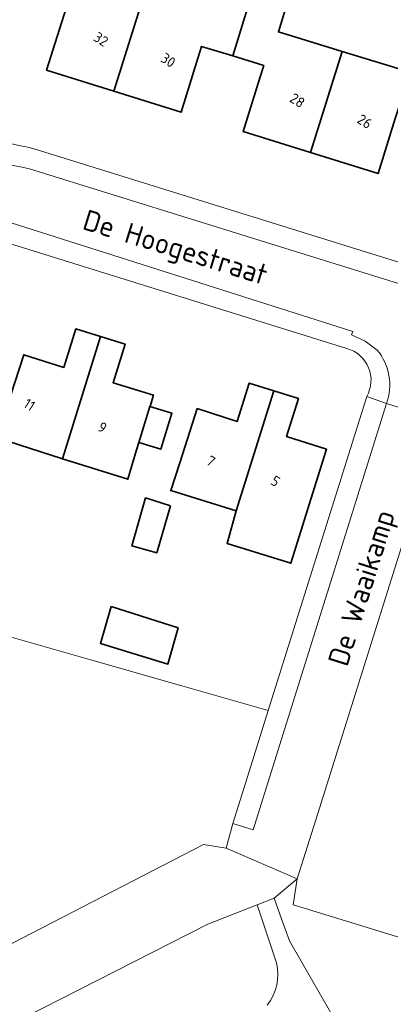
# Model space of a CAD drawing. Extents: x 184422 to 188298, y 343471 to 350189.
# Tile 376 of 513: x 187228 to 187260, y 348715 to 348801. Entities that reach past the tile are written whole.
import ezdxf
from ezdxf.enums import TextEntityAlignment as Align

# ---------------------------------------------------------------- set-up
doc = ezdxf.new("R2010")
doc.units = 0
for name, color, linetype, lineweight in [('B-WA-OG-TERREIN_CULTUURSCHEIDING-GV', 252, 'Continuous', 18), ('B-WA-OG-TERREIN_ERF-GV', 252, 'Continuous', 18), ('B-WA-OG-TOPOGRAFIE-T18', 252, 'Continuous', 18), ('B-WA-VH-ONVERHARD-GV', 252, 'Continuous', 18), ('B-WA-VH-VERHARDING_HALFVERHARDING_GRIND-GV', 252, 'Continuous', 18), ('B-WA-VH-VERHARDING_STRAATBAKSTEEN-GV', 252, 'Continuous', 18), ('B-WE-OG-BEBOUWING-GV', 250, 'Continuous', 35), ('B-WE-OG-BEBOUWING-T18', 10, 'Continuous', 18)]:
    doc.layers.add(name, color=color, linetype=linetype, lineweight=lineweight)
doc.styles.add('NLCS-ISO-M1000-T18', font='NLCS-ISO.ttf', dxfattribs={"height": 1.8})
doc.styles.add('NLCS-ISO-M500-T18', font='NLCS-ISO.ttf', dxfattribs={"height": 0.9})

msp = doc.modelspace()

# ---------------------------------------------------------------- linework, layer by layer
at = {"layer": 'B-WA-OG-TERREIN_CULTUURSCHEIDING-GV', "flags": 128}
for points in [[(187325.651, 348712.808), (187317.862, 348715.227), (187317.067, 348715.472), (187315.398, 348715.97), (187310.622, 348717.434), (187310.588, 348717.324), (187283.016, 348725.979), (187279.48, 348715.122), (187252.37, 348723.434), (187251.39, 348723.73), (187251.746, 348725.994), (187249.734, 348724.289), (187250.407, 348722.421), (187250.408, 348722.418), (187251.067, 348720.588), (187254.671, 348714.292)], [(187325.651, 348712.808), (187317.862, 348715.227), (187317.067, 348715.472), (187315.398, 348715.97), (187310.622, 348717.434), (187310.588, 348717.324), (187283.016, 348725.979), (187279.48, 348715.122), (187252.37, 348723.434), (187251.39, 348723.73), (187251.746, 348725.994), (187249.734, 348724.289), (187250.407, 348722.421), (187250.408, 348722.418), (187251.067, 348720.588), (187254.671, 348714.292)], [(187325.651, 348712.808), (187317.862, 348715.227), (187317.067, 348715.472), (187315.398, 348715.97), (187310.622, 348717.434), (187310.588, 348717.324), (187283.016, 348725.979), (187279.48, 348715.122), (187252.37, 348723.434), (187251.39, 348723.73), (187251.746, 348725.994), (187249.734, 348724.289), (187250.407, 348722.421), (187250.408, 348722.418), (187251.067, 348720.588), (187254.671, 348714.292)], [(187249.938, 348718.661), (187248.258, 348723.711), (187243.949, 348722.046), (187199.074, 348699.22)], [(187249.938, 348718.661), (187248.258, 348723.711), (187243.949, 348722.046), (187199.074, 348699.22)], [(187249.938, 348718.661), (187248.258, 348723.711), (187243.949, 348722.046), (187199.074, 348699.22)]]:
    msp.add_lwpolyline(points, dxfattribs=at)
at = {"layer": 'B-WA-OG-TERREIN_CULTUURSCHEIDING-GV'}
msp.add_lwpolyline([(187249.124, 348714.967, 0.234903), (187249.938, 348718.661)], format="xyb", dxfattribs=at)
msp.add_lwpolyline([(187249.124, 348714.967, 0.234903), (187249.938, 348718.661)], format="xyb", dxfattribs=at)
msp.add_lwpolyline([(187249.124, 348714.967, 0.234903), (187249.938, 348718.661)], format="xyb", dxfattribs=at)
at = {"layer": 'B-WA-OG-TERREIN_ERF-GV', "flags": 128}
for points in [[(187251.029, 348802.873), (187250.109, 348799.866), (187255.672, 348798.163), (187261.315, 348796.436)], [(187251.029, 348802.873), (187250.109, 348799.866), (187255.672, 348798.163), (187261.315, 348796.436)], [(187251.029, 348802.873), (187250.109, 348799.866), (187255.672, 348798.163), (187261.315, 348796.436)], [(187260.3, 348792.303), (187258.805, 348787.504), (187252.922, 348789.337), (187247.04, 348791.17), (187248.527, 348795.944), (187248.833, 348796.926), (187246.122, 348797.766), (187243.41, 348798.607), (187243.113, 348797.654), (187241.616, 348792.858), (187235.748, 348794.69), (187229.881, 348796.521), (187231.371, 348801.294)], [(187260.3, 348792.303), (187258.805, 348787.504), (187252.922, 348789.337), (187247.04, 348791.17), (187248.527, 348795.944), (187248.833, 348796.926), (187246.122, 348797.766), (187243.41, 348798.607), (187243.113, 348797.654), (187241.616, 348792.858), (187235.748, 348794.69), (187229.881, 348796.521), (187231.371, 348801.294)], [(187260.3, 348792.303), (187258.805, 348787.504), (187252.922, 348789.337), (187247.04, 348791.17), (187248.527, 348795.944), (187248.833, 348796.926), (187246.122, 348797.766), (187243.41, 348798.607), (187243.113, 348797.654), (187241.616, 348792.858), (187235.748, 348794.69), (187229.881, 348796.521), (187231.371, 348801.294)], [(187228.87, 348789.636), (187272.853, 348775.982), (187379.954, 348742.636), (187380.845, 348742.359)], [(187228.87, 348789.636), (187272.853, 348775.982), (187379.954, 348742.636), (187380.845, 348742.359)], [(187228.87, 348789.636), (187272.853, 348775.982), (187379.954, 348742.636), (187380.845, 348742.359)], [(187256.088, 348772.25), (187226.551, 348781.435)], [(187256.088, 348772.25), (187226.551, 348781.435)], [(187256.088, 348772.25), (187226.551, 348781.435)], [(187162.804, 348701.887), (187164.178, 348706.069), (187165.474, 348710.244), (187176.211, 348716.986), (187176.48, 348717.148), (187183.015, 348721.087), (187182.084, 348722.864), (187189.178, 348726.798), (187196.306, 348730.752), (187203.43, 348734.702), (187210.273, 348738.498), (187217.245, 348742.364), (187224.166, 348746.203), (187225.53, 348746.96), (187226.099, 348747.275), (187227.316, 348746.927), (187234.036, 348745.007), (187241.67, 348742.826), (187249.222, 348740.668), (187257.811, 348768.061)], [(187162.804, 348701.887), (187164.178, 348706.069), (187165.474, 348710.244), (187176.211, 348716.986), (187176.48, 348717.148), (187183.015, 348721.087), (187182.084, 348722.864), (187189.178, 348726.798), (187196.306, 348730.752), (187203.43, 348734.702), (187210.273, 348738.498), (187217.245, 348742.364), (187224.166, 348746.203), (187225.53, 348746.96), (187226.099, 348747.275), (187227.316, 348746.927), (187234.036, 348745.007), (187241.67, 348742.826), (187249.222, 348740.668), (187257.811, 348768.061)], [(187162.804, 348701.887), (187164.178, 348706.069), (187165.474, 348710.244), (187176.211, 348716.986), (187176.48, 348717.148), (187183.015, 348721.087), (187182.084, 348722.864), (187189.178, 348726.798), (187196.306, 348730.752), (187203.43, 348734.702), (187210.273, 348738.498), (187217.245, 348742.364), (187224.166, 348746.203), (187225.53, 348746.96), (187226.099, 348747.275), (187227.316, 348746.927), (187234.036, 348745.007), (187241.67, 348742.826), (187249.222, 348740.668), (187257.811, 348768.061)], [(187265.139, 348765.675), (187263.222, 348759.817), (187262.449, 348760.048), (187253.561, 348731.683)], [(187265.139, 348765.675), (187263.222, 348759.817), (187262.449, 348760.048), (187253.561, 348731.683)], [(187265.139, 348765.675), (187263.222, 348759.817), (187262.449, 348760.048), (187253.561, 348731.683)], [(187253.561, 348731.683), (187251.746, 348725.994), (187251.39, 348723.73), (187252.37, 348723.434), (187279.48, 348715.122), (187283.016, 348725.979), (187310.588, 348717.324), (187310.622, 348717.434), (187318.68, 348743.391), (187317.897, 348743.582), (187319.375, 348748.588)], [(187253.561, 348731.683), (187251.746, 348725.994), (187251.39, 348723.73), (187252.37, 348723.434), (187279.48, 348715.122), (187283.016, 348725.979), (187310.588, 348717.324), (187310.622, 348717.434), (187318.68, 348743.391), (187317.897, 348743.582), (187319.375, 348748.588)], [(187253.561, 348731.683), (187251.746, 348725.994), (187251.39, 348723.73), (187252.37, 348723.434), (187279.48, 348715.122), (187283.016, 348725.979), (187310.588, 348717.324), (187310.622, 348717.434), (187318.68, 348743.391), (187317.897, 348743.582), (187319.375, 348748.588)]]:
    msp.add_lwpolyline(points, dxfattribs=at)
at = {"layer": 'B-WA-OG-TERREIN_ERF-GV'}
for points in [[(187218.61, 348789.737, -0.130506), (187228.87, 348789.636)], [(187218.61, 348789.737, -0.130506), (187228.87, 348789.636)], [(187218.61, 348789.737, -0.130506), (187228.87, 348789.636)], [(187257.811, 348768.061, 0.490958), (187256.088, 348772.25)], [(187257.811, 348768.061, 0.490958), (187256.088, 348772.25)], [(187257.811, 348768.061, 0.490958), (187256.088, 348772.25)]]:
    msp.add_lwpolyline(points, format="xyb", dxfattribs=at)
at = {"layer": 'B-WA-OG-TERREIN_ERF-GV', "flags": 128}
for points in [[(187231.259, 348762.628), (187225.561, 348764.449), (187226.36, 348766.949), (187227.882, 348771.712), (187231.374, 348770.596), (187232.43, 348773.959), (187234.581, 348773.289), (187236.728, 348772.62), (187235.679, 348769.261), (187239.199, 348768.185), (187238.904, 348767.219), (187238.9, 348767.206), (187237.935, 348764.049), (187237.737, 348763.403), (187236.957, 348760.852)], [(187231.259, 348762.628), (187225.561, 348764.449), (187226.36, 348766.949), (187227.882, 348771.712), (187231.374, 348770.596), (187232.43, 348773.959), (187234.581, 348773.289), (187236.728, 348772.62), (187235.679, 348769.261), (187239.199, 348768.185), (187238.904, 348767.219), (187238.9, 348767.206), (187237.935, 348764.049), (187237.737, 348763.403), (187236.957, 348760.852)], [(187231.259, 348762.628), (187225.561, 348764.449), (187226.36, 348766.949), (187227.882, 348771.712), (187231.374, 348770.596), (187232.43, 348773.959), (187234.581, 348773.289), (187236.728, 348772.62), (187235.679, 348769.261), (187239.199, 348768.185), (187238.904, 348767.219), (187238.9, 348767.206), (187237.935, 348764.049), (187237.737, 348763.403), (187236.957, 348760.852)], [(187252.078, 348756.314), (187251.181, 348753.513), (187245.623, 348755.249), (187246.416, 348758.078), (187240.717, 348759.852), (187241.504, 348762.285), (187243.031, 348767.013), (187246.517, 348765.887), (187247.562, 348769.238), (187249.714, 348768.567), (187251.853, 348767.9), (187250.819, 348764.569), (187254.306, 348763.469)], [(187252.078, 348756.314), (187251.181, 348753.513), (187245.623, 348755.249), (187246.416, 348758.078), (187240.717, 348759.852), (187241.504, 348762.285), (187243.031, 348767.013), (187246.517, 348765.887), (187247.562, 348769.238), (187249.714, 348768.567), (187251.853, 348767.9), (187250.819, 348764.569), (187254.306, 348763.469)], [(187252.078, 348756.314), (187251.181, 348753.513), (187245.623, 348755.249), (187246.416, 348758.078), (187240.717, 348759.852), (187241.504, 348762.285), (187243.031, 348767.013), (187246.517, 348765.887), (187247.562, 348769.238), (187249.714, 348768.567), (187251.853, 348767.9), (187250.819, 348764.569), (187254.306, 348763.469)]]:
    msp.add_lwpolyline(points, close=True, dxfattribs=at)
at = {"layer": 'B-WA-VH-ONVERHARD-GV', "flags": 128}
for points in [[(187247.412, 348734.896), (187249.222, 348740.668), (187241.67, 348742.826), (187234.036, 348745.007), (187227.316, 348746.927), (187226.099, 348747.275), (187225.53, 348746.96), (187224.166, 348746.203), (187217.245, 348742.364), (187210.273, 348738.498), (187203.43, 348734.702), (187196.306, 348730.752), (187189.178, 348726.798), (187182.084, 348722.864), (187183.015, 348721.087), (187176.48, 348717.148), (187176.211, 348716.986), (187165.474, 348710.244), (187164.178, 348706.069), (187162.804, 348701.887)], [(187247.412, 348734.896), (187249.222, 348740.668), (187241.67, 348742.826), (187234.036, 348745.007), (187227.316, 348746.927), (187226.099, 348747.275), (187225.53, 348746.96), (187224.166, 348746.203), (187217.245, 348742.364), (187210.273, 348738.498), (187203.43, 348734.702), (187196.306, 348730.752), (187189.178, 348726.798), (187182.084, 348722.864), (187183.015, 348721.087), (187176.48, 348717.148), (187176.211, 348716.986), (187165.474, 348710.244), (187164.178, 348706.069), (187162.804, 348701.887)], [(187247.412, 348734.896), (187249.222, 348740.668), (187241.67, 348742.826), (187234.036, 348745.007), (187227.316, 348746.927), (187226.099, 348747.275), (187225.53, 348746.96), (187224.166, 348746.203), (187217.245, 348742.364), (187210.273, 348738.498), (187203.43, 348734.702), (187196.306, 348730.752), (187189.178, 348726.798), (187182.084, 348722.864), (187183.015, 348721.087), (187176.48, 348717.148), (187176.211, 348716.986), (187165.474, 348710.244), (187164.178, 348706.069), (187162.804, 348701.887)], [(187196.122, 348704.504), (187243.586, 348728.991), (187245.536, 348728.665), (187246.134, 348730.808), (187247.412, 348734.896)], [(187196.122, 348704.504), (187243.586, 348728.991), (187245.536, 348728.665), (187246.134, 348730.808), (187247.412, 348734.896)], [(187196.122, 348704.504), (187243.586, 348728.991), (187245.536, 348728.665), (187246.134, 348730.808), (187247.412, 348734.896)]]:
    msp.add_lwpolyline(points, dxfattribs=at)
at = {"layer": 'B-WA-VH-VERHARDING_HALFVERHARDING_GRIND-GV', "flags": 128}
for points in [[(187199.074, 348699.22), (187243.949, 348722.046), (187248.258, 348723.711), (187249.734, 348724.289), (187251.746, 348725.994), (187245.536, 348728.665), (187243.586, 348728.991), (187196.122, 348704.504)], [(187199.074, 348699.22), (187243.949, 348722.046), (187248.258, 348723.711), (187249.734, 348724.289), (187251.746, 348725.994), (187245.536, 348728.665), (187243.586, 348728.991), (187196.122, 348704.504)], [(187199.074, 348699.22), (187243.949, 348722.046), (187248.258, 348723.711), (187249.734, 348724.289), (187251.746, 348725.994), (187245.536, 348728.665), (187243.586, 348728.991), (187196.122, 348704.504)], [(187254.671, 348714.292), (187251.067, 348720.588), (187250.408, 348722.418), (187250.407, 348722.421), (187249.734, 348724.289), (187248.258, 348723.711), (187249.938, 348718.661)], [(187254.671, 348714.292), (187251.067, 348720.588), (187250.408, 348722.418), (187250.407, 348722.421), (187249.734, 348724.289), (187248.258, 348723.711), (187249.938, 348718.661)], [(187254.671, 348714.292), (187251.067, 348720.588), (187250.408, 348722.418), (187250.407, 348722.421), (187249.734, 348724.289), (187248.258, 348723.711), (187249.938, 348718.661)]]:
    msp.add_lwpolyline(points, dxfattribs=at)
at = {"layer": 'B-WA-VH-VERHARDING_HALFVERHARDING_GRIND-GV'}
msp.add_lwpolyline([(187249.938, 348718.661, -0.234903), (187249.124, 348714.967)], format="xyb", dxfattribs=at)
msp.add_lwpolyline([(187249.938, 348718.661, -0.234903), (187249.124, 348714.967)], format="xyb", dxfattribs=at)
msp.add_lwpolyline([(187249.938, 348718.661, -0.234903), (187249.124, 348714.967)], format="xyb", dxfattribs=at)
at = {"layer": 'B-WA-VH-VERHARDING_STRAATBAKSTEEN-GV'}
for points in [[(187228.87, 348789.636, 0.130506), (187218.61, 348789.737)], [(187228.87, 348789.636, 0.130506), (187218.61, 348789.737)], [(187228.87, 348789.636, 0.130506), (187218.61, 348789.737)], [(187228.396, 348787.913, 0.181405), (187215.612, 348786.572)], [(187215.612, 348786.572, -0.181405), (187228.396, 348787.913)], [(187228.396, 348787.913, 0.181405), (187215.612, 348786.572)], [(187215.612, 348786.572, -0.181405), (187228.396, 348787.913)], [(187228.396, 348787.913, 0.181405), (187215.612, 348786.572)], [(187215.612, 348786.572, -0.181405), (187228.396, 348787.913)], [(187256.088, 348772.25, -0.490958), (187257.811, 348768.061)], [(187256.088, 348772.25, -0.490958), (187257.811, 348768.061)], [(187256.088, 348772.25, -0.490958), (187257.811, 348768.061)], [(187258.73, 348772.109, -0.267681), (187259.539, 348767.444)], [(187259.539, 348767.444, 0.267681), (187258.73, 348772.109)], [(187258.73, 348772.109, -0.267681), (187259.539, 348767.444)], [(187259.539, 348767.444, 0.267681), (187258.73, 348772.109)], [(187258.73, 348772.109, -0.267681), (187259.539, 348767.444)], [(187259.539, 348767.444, 0.267681), (187258.73, 348772.109)]]:
    msp.add_lwpolyline(points, format="xyb", dxfattribs=at)
at = {"layer": 'B-WA-VH-VERHARDING_STRAATBAKSTEEN-GV', "flags": 128}
for points in [[(187228.396, 348787.913), (187272.191, 348774.309), (187272.853, 348775.982), (187228.87, 348789.636)], [(187228.396, 348787.913), (187272.191, 348774.309), (187272.853, 348775.982), (187228.87, 348789.636)], [(187228.396, 348787.913), (187272.191, 348774.309), (187272.853, 348775.982), (187228.87, 348789.636)], [(187270.442, 348769.491), (187272.191, 348774.309), (187228.396, 348787.913)], [(187270.442, 348769.491), (187272.191, 348774.309), (187228.396, 348787.913)], [(187270.442, 348769.491), (187272.191, 348774.309), (187228.396, 348787.913)], [(187226.801, 348783.2), (187256.599, 348773.738), (187256.49, 348773.439), (187257.672, 348772.878), (187258.73, 348772.109)], [(187258.73, 348772.109), (187257.672, 348772.878), (187256.49, 348773.439), (187256.599, 348773.738), (187226.801, 348783.2)], [(187226.801, 348783.2), (187256.599, 348773.738), (187256.49, 348773.439), (187257.672, 348772.878), (187258.73, 348772.109)], [(187258.73, 348772.109), (187257.672, 348772.878), (187256.49, 348773.439), (187256.599, 348773.738), (187226.801, 348783.2)], [(187226.801, 348783.2), (187256.599, 348773.738), (187256.49, 348773.439), (187257.672, 348772.878), (187258.73, 348772.109)], [(187258.73, 348772.109), (187257.672, 348772.878), (187256.49, 348773.439), (187256.599, 348773.738), (187226.801, 348783.2)], [(187226.551, 348781.435), (187256.088, 348772.25)], [(187226.551, 348781.435), (187256.088, 348772.25)], [(187226.551, 348781.435), (187256.088, 348772.25)], [(187257.811, 348768.061), (187259.539, 348767.444)], [(187257.811, 348768.061), (187259.539, 348767.444)], [(187257.811, 348768.061), (187259.539, 348767.444)], [(187259.539, 348767.444), (187264.287, 348765.968)], [(187259.539, 348767.444), (187264.287, 348765.968)], [(187259.539, 348767.444), (187264.287, 348765.968)]]:
    msp.add_lwpolyline(points, dxfattribs=at)
for points in [[(187259.539, 348767.444), (187257.811, 348768.061), (187249.222, 348740.668), (187247.412, 348734.896), (187246.134, 348730.808), (187247.896, 348730.264), (187249.183, 348734.356)], [(187259.539, 348767.444), (187257.811, 348768.061), (187249.222, 348740.668), (187247.412, 348734.896), (187246.134, 348730.808), (187247.896, 348730.264), (187249.183, 348734.356)], [(187259.539, 348767.444), (187257.811, 348768.061), (187249.222, 348740.668), (187247.412, 348734.896), (187246.134, 348730.808), (187247.896, 348730.264), (187249.183, 348734.356)], [(187264.287, 348765.968), (187259.539, 348767.444), (187249.183, 348734.356), (187247.896, 348730.264), (187246.134, 348730.808), (187245.536, 348728.665), (187251.746, 348725.994), (187253.561, 348731.683), (187262.449, 348760.048)], [(187264.287, 348765.968), (187259.539, 348767.444), (187249.183, 348734.356), (187247.896, 348730.264), (187246.134, 348730.808), (187245.536, 348728.665), (187251.746, 348725.994), (187253.561, 348731.683), (187262.449, 348760.048)], [(187264.287, 348765.968), (187259.539, 348767.444), (187249.183, 348734.356), (187247.896, 348730.264), (187246.134, 348730.808), (187245.536, 348728.665), (187251.746, 348725.994), (187253.561, 348731.683), (187262.449, 348760.048)]]:
    msp.add_lwpolyline(points, close=True, dxfattribs=at)
at = {"layer": 'B-WE-OG-BEBOUWING-GV', "flags": 128}
for points in [[(187231.371, 348801.294), (187229.881, 348796.521), (187235.748, 348794.69), (187238.502, 348803.512), (187232.963, 348805.216), (187234.745, 348810.929), (187231.935, 348811.731), (187231.065, 348808.978), (187230.78, 348809.054), (187229.046, 348803.175), (187231.693, 348802.324)], [(187231.371, 348801.294), (187229.881, 348796.521), (187235.748, 348794.69), (187238.502, 348803.512), (187232.963, 348805.216), (187234.745, 348810.929), (187231.935, 348811.731), (187231.065, 348808.978), (187230.78, 348809.054), (187229.046, 348803.175), (187231.693, 348802.324)], [(187231.371, 348801.294), (187229.881, 348796.521), (187235.748, 348794.69), (187238.502, 348803.512), (187232.963, 348805.216), (187234.745, 348810.929), (187231.935, 348811.731), (187231.065, 348808.978), (187230.78, 348809.054), (187229.046, 348803.175), (187231.693, 348802.324)], [(187235.748, 348794.69), (187241.616, 348792.858), (187243.113, 348797.654), (187243.41, 348798.607), (187246.122, 348797.766), (187247.995, 348803.853), (187245.011, 348804.817), (187244.104, 348801.788), (187238.502, 348803.512)], [(187235.748, 348794.69), (187241.616, 348792.858), (187243.113, 348797.654), (187243.41, 348798.607), (187246.122, 348797.766), (187247.995, 348803.853), (187245.011, 348804.817), (187244.104, 348801.788), (187238.502, 348803.512)], [(187235.748, 348794.69), (187241.616, 348792.858), (187243.113, 348797.654), (187243.41, 348798.607), (187246.122, 348797.766), (187247.995, 348803.853), (187245.011, 348804.817), (187244.104, 348801.788), (187238.502, 348803.512)], [(187248.527, 348795.944), (187247.04, 348791.17), (187252.922, 348789.337), (187255.672, 348798.163), (187250.109, 348799.866), (187251.029, 348802.873), (187247.995, 348803.853), (187246.122, 348797.766), (187248.833, 348796.926)], [(187248.527, 348795.944), (187247.04, 348791.17), (187252.922, 348789.337), (187255.672, 348798.163), (187250.109, 348799.866), (187251.029, 348802.873), (187247.995, 348803.853), (187246.122, 348797.766), (187248.833, 348796.926)], [(187248.527, 348795.944), (187247.04, 348791.17), (187252.922, 348789.337), (187255.672, 348798.163), (187250.109, 348799.866), (187251.029, 348802.873), (187247.995, 348803.853), (187246.122, 348797.766), (187248.833, 348796.926)], [(187263.316, 348792.436), (187265.151, 348798.401), (187262.318, 348799.37), (187261.315, 348796.436), (187255.672, 348798.163), (187252.922, 348789.337), (187258.805, 348787.504), (187260.3, 348792.303), (187260.603, 348793.277)], [(187263.316, 348792.436), (187265.151, 348798.401), (187262.318, 348799.37), (187261.315, 348796.436), (187255.672, 348798.163), (187252.922, 348789.337), (187258.805, 348787.504), (187260.3, 348792.303), (187260.603, 348793.277)], [(187263.316, 348792.436), (187265.151, 348798.401), (187262.318, 348799.37), (187261.315, 348796.436), (187255.672, 348798.163), (187252.922, 348789.337), (187258.805, 348787.504), (187260.3, 348792.303), (187260.603, 348793.277)], [(187231.259, 348762.628), (187234.581, 348773.289), (187232.43, 348773.959), (187231.374, 348770.596), (187227.882, 348771.712), (187226.36, 348766.949), (187225.561, 348764.449)], [(187231.259, 348762.628), (187234.581, 348773.289), (187232.43, 348773.959), (187231.374, 348770.596), (187227.882, 348771.712), (187226.36, 348766.949), (187225.561, 348764.449)], [(187231.259, 348762.628), (187234.581, 348773.289), (187232.43, 348773.959), (187231.374, 348770.596), (187227.882, 348771.712), (187226.36, 348766.949), (187225.561, 348764.449)], [(187234.581, 348773.289), (187231.259, 348762.628), (187236.957, 348760.852), (187237.737, 348763.403), (187237.935, 348764.049), (187238.9, 348767.206), (187238.904, 348767.219), (187239.199, 348768.185), (187235.679, 348769.261), (187236.728, 348772.62)], [(187234.581, 348773.289), (187231.259, 348762.628), (187236.957, 348760.852), (187237.737, 348763.403), (187237.935, 348764.049), (187238.9, 348767.206), (187238.904, 348767.219), (187239.199, 348768.185), (187235.679, 348769.261), (187236.728, 348772.62)], [(187234.581, 348773.289), (187231.259, 348762.628), (187236.957, 348760.852), (187237.737, 348763.403), (187237.935, 348764.049), (187238.9, 348767.206), (187238.904, 348767.219), (187239.199, 348768.185), (187235.679, 348769.261), (187236.728, 348772.62)], [(187246.416, 348758.078), (187249.714, 348768.567), (187247.562, 348769.238), (187246.517, 348765.887), (187243.031, 348767.013), (187241.504, 348762.285), (187240.717, 348759.852)], [(187246.416, 348758.078), (187249.714, 348768.567), (187247.562, 348769.238), (187246.517, 348765.887), (187243.031, 348767.013), (187241.504, 348762.285), (187240.717, 348759.852)], [(187246.416, 348758.078), (187249.714, 348768.567), (187247.562, 348769.238), (187246.517, 348765.887), (187243.031, 348767.013), (187241.504, 348762.285), (187240.717, 348759.852)], [(187249.714, 348768.567), (187246.416, 348758.078), (187245.623, 348755.249), (187251.181, 348753.513), (187252.078, 348756.314), (187254.306, 348763.469), (187250.819, 348764.569), (187251.853, 348767.9)], [(187249.714, 348768.567), (187246.416, 348758.078), (187245.623, 348755.249), (187251.181, 348753.513), (187252.078, 348756.314), (187254.306, 348763.469), (187250.819, 348764.569), (187251.853, 348767.9)], [(187249.714, 348768.567), (187246.416, 348758.078), (187245.623, 348755.249), (187251.181, 348753.513), (187252.078, 348756.314), (187254.306, 348763.469), (187250.819, 348764.569), (187251.853, 348767.9)], [(187238.9, 348767.206), (187237.935, 348764.049), (187239.847, 348763.464), (187240.813, 348766.621)], [(187238.9, 348767.206), (187237.935, 348764.049), (187239.847, 348763.464), (187240.813, 348766.621)], [(187238.9, 348767.206), (187237.935, 348764.049), (187239.847, 348763.464), (187240.813, 348766.621)], [(187240.678, 348758.519), (187238.514, 348759.211), (187237.322, 348755.029), (187239.491, 348754.429)], [(187240.678, 348758.519), (187238.514, 348759.211), (187237.322, 348755.029), (187239.491, 348754.429)], [(187240.678, 348758.519), (187238.514, 348759.211), (187237.322, 348755.029), (187239.491, 348754.429)], [(187235.52, 348749.738), (187234.583, 348746.531), (187240.468, 348744.721), (187241.356, 348747.879)], [(187235.52, 348749.738), (187234.583, 348746.531), (187240.468, 348744.721), (187241.356, 348747.879)], [(187235.52, 348749.738), (187234.583, 348746.531), (187240.468, 348744.721), (187241.356, 348747.879)]]:
    msp.add_lwpolyline(points, close=True, dxfattribs=at)

# ---------------------------------------------------------------- texts
at = {"layer": 'B-WA-OG-TOPOGRAFIE-T18', "style": 'NLCS-ISO-M1000-T18'}
for s, rotation, p in [('De Hoogestraat', 342.8, (187241.046, 348780.832)), ('De Hoogestraat', 342.8, (187241.046, 348780.832)), ('De Hoogestraat', 342.8, (187241.046, 348780.832)), ('De Waaikamp', 72.6, (187257.605, 348751.298)), ('De Waaikamp', 72.6, (187257.605, 348751.298)), ('De Waaikamp', 72.6, (187257.605, 348751.298))]:
    msp.add_text(s, height=1.8, rotation=rotation, dxfattribs=at).set_placement(p, align=Align.MIDDLE)
at = {"layer": 'B-WE-OG-BEBOUWING-T18', "style": 'NLCS-ISO-M500-T18'}
for s, p in [('32', (187234.624, 348799.231)), ('32', (187234.624, 348799.231)), ('32', (187234.624, 348799.231)), ('30', (187240.492, 348797.399)), ('30', (187240.492, 348797.399)), ('30', (187240.492, 348797.399)), ('28', (187251.763, 348793.888)), ('28', (187251.763, 348793.888)), ('28', (187251.763, 348793.888)), ('26', (187257.64, 348792.057)), ('26', (187257.64, 348792.057)), ('26', (187257.64, 348792.057)), ('11', (187228.381, 348767.353)), ('11', (187228.381, 348767.353)), ('11', (187228.381, 348767.353)), ('9', (187234.745, 348765.364)), ('9', (187234.745, 348765.364)), ('9', (187234.745, 348765.364)), ('7', (187244.207, 348762.43)), ('7', (187244.207, 348762.43)), ('7', (187244.207, 348762.43)), ('5', (187249.856, 348760.678)), ('5', (187249.856, 348760.678)), ('5', (187249.856, 348760.678))]:
    msp.add_text(s, height=0.9, rotation=327.1, dxfattribs=at).set_placement(p, align=Align.MIDDLE)

doc.saveas('drawing.dxf')
